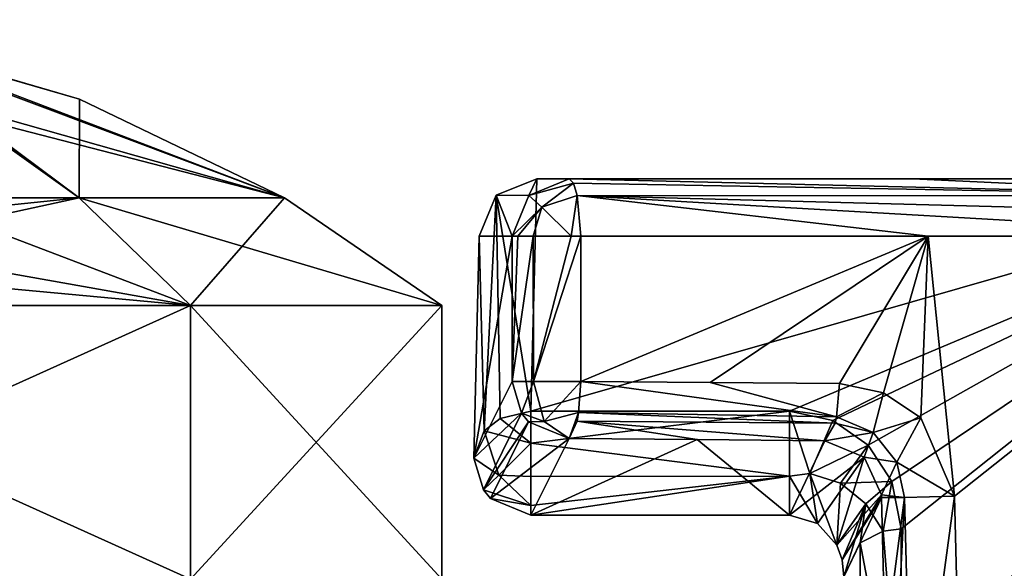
# Model space of a CAD drawing. Header units: millimetres. Extents: x -18.9 to 18.9, y -8.8 to 59.9.
# Tile 451 of 461: x 1.5 to 5, y 57.9 to 59.9. Entities that reach past the tile are written whole.
import ezdxf

# ---------------------------------------------------------------- set-up
doc = ezdxf.new("R2010")
doc.units = ezdxf.units.MM
doc.header["$LTSCALE"] = 65.185185
for name, color, linetype in [('1003', 7, 'CONTINUOUS'), ('1006', 7, 'CONTINUOUS'), ('1109', 7, 'CONTINUOUS'), ('1242', 7, 'CONTINUOUS'), ('1277', 7, 'CONTINUOUS'), ('1278', 7, 'CONTINUOUS'), ('834', 7, 'CONTINUOUS'), ('862', 7, 'CONTINUOUS'), ('867', 7, 'CONTINUOUS'), ('869', 7, 'CONTINUOUS'), ('907', 7, 'CONTINUOUS'), ('908', 7, 'CONTINUOUS'), ('936', 7, 'CONTINUOUS'), ('938', 7, 'CONTINUOUS'), ('939', 7, 'CONTINUOUS'), ('941', 7, 'CONTINUOUS'), ('942', 7, 'CONTINUOUS'), ('944', 7, 'CONTINUOUS'), ('980', 7, 'CONTINUOUS'), ('984', 7, 'CONTINUOUS'), ('985', 7, 'CONTINUOUS'), ('986', 7, 'CONTINUOUS'), ('995', 7, 'CONTINUOUS'), ('998', 7, 'CONTINUOUS'), ('999', 7, 'CONTINUOUS')]:
    doc.layers.add(name, color=color, linetype=linetype)

msp = doc.modelspace()

# ---------------------------------------------------------------- linework, layer by layer
at = {"layer": '1003', "color": 7, "linetype": 'Continuous'}
for points in [[(3.2458, 58.5914, -9.9743), (3.3207, 58.5914, -10.1268), (3.2792, 58.4809, -9.9776), (3.2458, 58.5914, -9.9743)], [(3.2792, 58.4809, -9.9776), (3.3207, 58.5914, -10.1268), (3.3576, 58.452, -10.0838), (3.2792, 58.4809, -9.9776)], [(3.3207, 58.5914, -10.1268), (3.4859, 58.5914, -10.1667), (3.3576, 58.452, -10.0838), (3.3207, 58.5914, -10.1268)], [(3.4859, 58.5914, -10.1667), (3.4786, 58.4829, -10.1356), (3.3576, 58.452, -10.0838), (3.4859, 58.5914, -10.1667)], [(3.3037, 58.4509, -9.9782), (3.2792, 58.4809, -9.9776), (3.3576, 58.452, -10.0838), (3.3037, 58.4509, -9.9782)], [(3.4786, 58.4829, -10.1356), (3.4458, 58.3916, -9.9778), (3.3576, 58.452, -10.0838), (3.4786, 58.4829, -10.1356)], [(3.4458, 58.3916, -9.9778), (3.4786, 58.4829, -10.1356), (3.4737, 58.4525, -10.1119), (3.4458, 58.3916, -9.9778)], [(3.4458, 58.3916, -9.9778), (3.3037, 58.4509, -9.9782), (3.3576, 58.452, -10.0838), (3.4458, 58.3916, -9.9778)]]:
    msp.add_3dface(points, dxfattribs=at)
at = {"layer": '1006', "color": 7, "linetype": 'Continuous'}
for points in [[(3.4458, 59.3, -9.9708), (3.4608, 59.2855, -10.0439), (3.3044, 59.2414, -9.9733), (3.4458, 59.3, -9.9708)], [(3.3044, 59.2414, -9.9733), (3.4608, 59.2855, -10.0439), (3.3497, 59.2015, -10.1138), (3.3044, 59.2414, -9.9733)], [(3.4608, 59.2855, -10.0439), (3.4739, 59.2423, -10.1084), (3.3497, 59.2015, -10.1138), (3.4608, 59.2855, -10.0439)], [(3.2458, 59.1, -9.9743), (3.3044, 59.2414, -9.9733), (3.3497, 59.2015, -10.1138), (3.2458, 59.1, -9.9743)], [(3.4739, 59.2423, -10.1084), (3.4522, 59.1, -10.1707), (3.3497, 59.2015, -10.1138), (3.4739, 59.2423, -10.1084)], [(3.4739, 59.2423, -10.1084), (3.4859, 59.1, -10.1667), (3.4522, 59.1, -10.1707), (3.4739, 59.2423, -10.1084)], [(3.2655, 59.1, -10.0574), (3.2458, 59.1, -9.9743), (3.3497, 59.2015, -10.1138), (3.2655, 59.1, -10.0574)], [(3.3197, 59.1, -10.1261), (3.2655, 59.1, -10.0574), (3.3497, 59.2015, -10.1138), (3.3197, 59.1, -10.1261)], [(3.4522, 59.1, -10.1707), (3.3197, 59.1, -10.1261), (3.3497, 59.2015, -10.1138), (3.4522, 59.1, -10.1707)]]:
    msp.add_3dface(points, dxfattribs=at)
at = {"layer": '1109', "color": 7, "linetype": 'Continuous'}
for points in [[(0, 59.2333, -10.575), (0.9372, 59.8017, -8.375), (1.7324, 59.2333, -9.8574), (0, 59.2333, -10.575)], [(0.9372, 59.8017, -8.375), (0.9617, 59.8017, -8.2511), (1.7324, 59.2333, -9.8574), (0.9372, 59.8017, -8.375)], [(0.9617, 59.8017, -8.2511), (0.97, 59.8017, -8.125), (1.7324, 59.2333, -9.8574), (0.9617, 59.8017, -8.2511)], [(0.97, 59.8017, -8.125), (1.7334, 59.5786, -8.125), (1.7324, 59.2333, -9.8574), (0.97, 59.8017, -8.125)], [(1.7334, 59.5786, -8.125), (2.45, 59.2333, -8.125), (1.7324, 59.2333, -9.8574), (1.7334, 59.5786, -8.125)]]:
    msp.add_3dface(points, dxfattribs=at)
at = {"layer": '1242', "color": 7, "linetype": 'Continuous'}
for points in [[(0.25, 59.8017, -7.1878), (2.45, 59.2333, -8.125), (0.25, 59.8567, -7.5299), (0.25, 59.8017, -7.1878)], [(0.25, 59.8567, -7.5299), (2.45, 59.2333, -8.125), (0.9372, 59.8017, -7.875), (0.25, 59.8567, -7.5299)], [(1.1318, 59.2333, -5.9521), (2.45, 59.2333, -8.125), (0.25, 59.8017, -7.1878), (1.1318, 59.2333, -5.9521)], [(0.9372, 59.8017, -7.875), (2.45, 59.2333, -8.125), (0.9617, 59.8017, -7.9985), (0.9372, 59.8017, -7.875)], [(0.9617, 59.8017, -7.9985), (2.45, 59.2333, -8.125), (1.7334, 59.5786, -8.125), (0.9617, 59.8017, -7.9985)], [(0.97, 59.8017, -8.125), (0.9617, 59.8017, -7.9985), (1.7334, 59.5786, -8.125), (0.97, 59.8017, -8.125)], [(1.7324, 59.2333, -6.3926), (2.45, 59.2333, -8.125), (1.1318, 59.2333, -5.9521), (1.7324, 59.2333, -6.3926)]]:
    msp.add_3dface(points, dxfattribs=at)
at = {"layer": '1277', "color": 7, "linetype": 'Continuous'}
for points in [[(1.1318, 59.2333, -5.9521), (0, 59.2333, -5.675), (2.1213, 58.8568, -6.0037), (1.1318, 59.2333, -5.9521)], [(2.1213, 58.8568, -6.0037), (0, 59.2333, -5.675), (0, 59.0545, -5.3935), (2.1213, 58.8568, -6.0037)], [(0, 59.2333, -10.575), (1.7324, 59.2333, -9.8574), (0, 59.0545, -10.8565), (0, 59.2333, -10.575)], [(0, 59.0545, -10.8565), (1.7324, 59.2333, -9.8574), (0, 58.8568, -11.125), (0, 59.0545, -10.8565)], [(0, 58.8568, -11.125), (1.7324, 59.2333, -9.8574), (2.1213, 58.8568, -10.2463), (0, 58.8568, -11.125)], [(1.7324, 59.2333, -6.3926), (1.1318, 59.2333, -5.9521), (2.1213, 58.8568, -6.0037), (1.7324, 59.2333, -6.3926)], [(2.45, 59.2333, -8.125), (1.7324, 59.2333, -6.3926), (3, 58.8568, -8.125), (2.45, 59.2333, -8.125)], [(1.7324, 59.2333, -9.8574), (2.45, 59.2333, -8.125), (2.1213, 58.8568, -10.2463), (1.7324, 59.2333, -9.8574)], [(3, 58.8568, -8.125), (1.7324, 59.2333, -6.3926), (2.1213, 58.8568, -6.0037), (3, 58.8568, -8.125)], [(2.1213, 58.8568, -10.2463), (2.45, 59.2333, -8.125), (3, 58.8568, -8.125), (2.1213, 58.8568, -10.2463)], [(0, 58.8568, -5.125), (2.1213, 58.8568, -6.0037), (0, 59.0545, -5.3935), (0, 58.8568, -5.125)]]:
    msp.add_3dface(points, dxfattribs=at)
at = {"layer": '1278', "color": 7, "linetype": 'Continuous'}
for points in [[(2.1213, 57.9, -10.2463), (0, 57.9, -11.125), (2.1213, 58.8568, -10.2463), (2.1213, 57.9, -10.2463)], [(0, 57.9, -11.125), (0, 58.8568, -11.125), (2.1213, 58.8568, -10.2463), (0, 57.9, -11.125)], [(0, 57.9, -5.125), (2.1213, 57.9, -6.0037), (0, 58.8568, -5.125), (0, 57.9, -5.125)], [(2.1213, 57.9, -6.0037), (2.1213, 58.8568, -6.0037), (0, 58.8568, -5.125), (2.1213, 57.9, -6.0037)], [(2.1213, 57.9, -6.0037), (3, 57.9, -8.125), (2.1213, 58.8568, -6.0037), (2.1213, 57.9, -6.0037)], [(3, 57.9, -8.125), (2.1213, 57.9, -10.2463), (3, 58.8568, -8.125), (3, 57.9, -8.125)], [(3, 57.9, -8.125), (3, 58.8568, -8.125), (2.1213, 58.8568, -6.0037), (3, 57.9, -8.125)], [(2.1213, 57.9, -10.2463), (2.1213, 58.8568, -10.2463), (3, 58.8568, -8.125), (2.1213, 57.9, -10.2463)]]:
    msp.add_3dface(points, dxfattribs=at)
at = {"layer": '834', "color": 7, "linetype": 'Continuous'}
for points in [[(3.3118, 58.4872, -2.1808), (4.2162, 58.4872, -2.1808), (6.1449, 59.3, -3.3415), (3.3118, 58.4872, -2.1808)], [(3.3321, 59.3, -3.3415), (3.3118, 58.4872, -2.1808), (6.1449, 59.3, -3.3415), (3.3321, 59.3, -3.3415)], [(6.1449, 59.3, -3.3415), (4.5425, 57.0558, -0.1366), (4.0686, 56.265, 0.9928), (6.1449, 59.3, -3.3415)], [(4.1647, 56.1786, 1.1162), (6.1449, 59.3, -3.3415), (4.0686, 56.265, 0.9928), (4.1647, 56.1786, 1.1162)], [(4.2066, 56.063, 1.2813), (6.1449, 59.3, -3.3415), (4.1647, 56.1786, 1.1162), (4.2066, 56.063, 1.2813)], [(4.3315, 53.5588, 4.8577), (6.1449, 59.3, -3.3415), (4.2066, 56.063, 1.2813), (4.3315, 53.5588, 4.8577)], [(4.2162, 58.4872, -2.1808), (4.3677, 58.4555, -2.1356), (6.1449, 59.3, -3.3415), (4.2162, 58.4872, -2.1808)], [(5.9491, 52.8673, 5.8452), (6.1449, 59.3, -3.3415), (4.3308, 53.2782, 5.2585), (5.9491, 52.8673, 5.8452)], [(4.3308, 53.2782, 5.2585), (6.1449, 59.3, -3.3415), (4.3515, 53.366, 5.1331), (4.3308, 53.2782, 5.2585)], [(4.3476, 53.4627, 4.995), (6.1449, 59.3, -3.3415), (4.3315, 53.5588, 4.8577), (4.3476, 53.4627, 4.995)], [(4.3515, 53.366, 5.1331), (6.1449, 59.3, -3.3415), (4.3476, 53.4627, 4.995), (4.3515, 53.366, 5.1331)], [(4.3677, 58.4555, -2.1356), (4.4911, 58.3691, -2.0122), (6.1449, 59.3, -3.3415), (4.3677, 58.4555, -2.1356)], [(4.4911, 58.3691, -2.0122), (4.5736, 58.2422, -1.831), (6.1449, 59.3, -3.3415), (4.4911, 58.3691, -2.0122)], [(4.5883, 57.1548, -0.2779), (4.5425, 57.0558, -0.1366), (6.1449, 59.3, -3.3415), (4.5883, 57.1548, -0.2779)], [(4.5736, 58.2422, -1.831), (4.6062, 58.0767, -1.5946), (6.1449, 59.3, -3.3415), (4.5736, 58.2422, -1.831)], [(4.6062, 57.2738, -0.4478), (4.5883, 57.1548, -0.2779), (6.1449, 59.3, -3.3415), (4.6062, 57.2738, -0.4478)], [(4.6062, 58.0767, -1.5946), (4.6062, 57.2738, -0.4478), (6.1449, 59.3, -3.3415), (4.6062, 58.0767, -1.5946)]]:
    msp.add_3dface(points, dxfattribs=at)
at = {"layer": '862', "color": 7, "linetype": 'Continuous'}
for points in [[(3.4859, 59.1, -10.1667), (4.701, 59.1, -9.8724), (3.4859, 58.5914, -10.1667), (3.4859, 59.1, -10.1667)], [(3.4859, 58.5914, -10.1667), (4.701, 59.1, -9.8724), (3.9383, 58.588, -10.068), (3.4859, 58.5914, -10.1667)], [(3.9383, 58.588, -10.068), (4.701, 59.1, -9.8724), (4.3905, 58.5842, -9.9565), (3.9383, 58.588, -10.068)], [(4.3905, 58.5842, -9.9565), (4.701, 59.1, -9.8724), (4.545, 58.5521, -9.9154), (4.3905, 58.5842, -9.9565)], [(4.545, 58.5521, -9.9154), (4.701, 59.1, -9.8724), (4.6757, 58.4638, -9.8795), (4.545, 58.5521, -9.9154)], [(4.6757, 58.4638, -9.8795), (4.701, 59.1, -9.8724), (4.793, 58.1903, -9.8463), (4.6757, 58.4638, -9.8795)], [(4.701, 59.1, -9.8724), (5.9386, 59.1, -9.4747), (4.793, 58.1903, -9.8463), (4.701, 59.1, -9.8724)], [(4.793, 58.1903, -9.8463), (5.9386, 59.1, -9.4747), (4.806, 57.6737, -9.8426), (4.793, 58.1903, -9.8463)], [(4.806, 57.6737, -9.8426), (5.9386, 59.1, -9.4747), (4.8201, 57.1099, -9.8385), (4.806, 57.6737, -9.8426)], [(5.9386, 59.1, -9.4747), (5.1999, 53.5032, -9.7243), (4.8201, 57.1099, -9.8385), (5.9386, 59.1, -9.4747)]]:
    msp.add_3dface(points, dxfattribs=at)
at = {"layer": '867', "color": 7, "linetype": 'Continuous'}
for points in [[(3.3321, 59.3, -3.3415), (6.1449, 59.3, -3.3415), (3.4458, 59.3, -9.9708), (3.3321, 59.3, -3.3415)], [(3.4458, 59.3, -9.9708), (6.1449, 59.3, -3.3415), (4.647, 59.3, -9.6799), (3.4458, 59.3, -9.9708)], [(6.1449, 59.3, -3.3415), (5.8703, 59.3, -9.2867), (4.647, 59.3, -9.6799), (6.1449, 59.3, -3.3415)]]:
    msp.add_3dface(points, dxfattribs=at)
at = {"layer": '869', "color": 7, "linetype": 'Continuous'}
for points in [[(3.4458, 59.3, -9.9708), (4.647, 59.3, -9.6799), (5.9187, 59.2411, -9.4199), (3.4458, 59.3, -9.9708)], [(3.4458, 59.3, -9.9708), (5.9187, 59.2411, -9.4199), (3.4608, 59.2855, -10.0439), (3.4458, 59.3, -9.9708)], [(4.647, 59.3, -9.6799), (5.8703, 59.3, -9.2867), (5.9187, 59.2411, -9.4199), (4.647, 59.3, -9.6799)], [(3.4608, 59.2855, -10.0439), (5.9187, 59.2411, -9.4199), (3.4739, 59.2423, -10.1084), (3.4608, 59.2855, -10.0439)], [(5.9386, 59.1, -9.4747), (4.701, 59.1, -9.8724), (3.4739, 59.2423, -10.1084), (5.9386, 59.1, -9.4747)], [(5.9334, 59.176, -9.4606), (5.9386, 59.1, -9.4747), (3.4739, 59.2423, -10.1084), (5.9334, 59.176, -9.4606)], [(4.701, 59.1, -9.8724), (3.4859, 59.1, -10.1667), (3.4739, 59.2423, -10.1084), (4.701, 59.1, -9.8724)], [(5.9187, 59.2411, -9.4199), (5.9334, 59.176, -9.4606), (3.4739, 59.2423, -10.1084), (5.9187, 59.2411, -9.4199)]]:
    msp.add_3dface(points, dxfattribs=at)
at = {"layer": '907', "color": 7, "linetype": 'Continuous'}
msp.add_3dface([(4.538, 58.1854, -9.6576), (4.5508, 57.6687, -9.6539), (4.4063, 57.9079, -1.7128), (4.538, 58.1854, -9.6576)], dxfattribs=at)
at = {"layer": '908', "color": 7, "linetype": 'Continuous'}
for points in [[(3.4458, 58.3916, -9.9778), (3.8933, 58.3881, -9.88), (3.3118, 58.1235, -2.3025), (3.4458, 58.3916, -9.9778)], [(3.3118, 58.1235, -2.3025), (3.8933, 58.3881, -9.88), (4.2162, 58.1235, -2.3025), (3.3118, 58.1235, -2.3025)], [(3.8933, 58.3881, -9.88), (4.34, 58.3843, -9.7699), (4.2162, 58.1235, -2.3025), (3.8933, 58.3881, -9.88)]]:
    msp.add_3dface(points, dxfattribs=at)
at = {"layer": '936', "color": 7, "linetype": 'Continuous'}
for points in [[(4.793, 58.1903, -9.8463), (4.6459, 57.1058, -9.8072), (4.6186, 58.1862, -9.8145), (4.793, 58.1903, -9.8463)], [(4.793, 58.1903, -9.8463), (4.806, 57.6737, -9.8426), (4.6459, 57.1058, -9.8072), (4.793, 58.1903, -9.8463)], [(4.5508, 57.6687, -9.6539), (4.538, 58.1854, -9.6576), (4.6186, 58.1862, -9.8145), (4.5508, 57.6687, -9.6539)], [(4.5648, 57.1049, -9.6499), (4.5508, 57.6687, -9.6539), (4.6186, 58.1862, -9.8145), (4.5648, 57.1049, -9.6499)], [(4.6459, 57.1058, -9.8072), (4.5648, 57.1049, -9.6499), (4.6186, 58.1862, -9.8145), (4.6459, 57.1058, -9.8072)]]:
    msp.add_3dface(points, dxfattribs=at)
at = {"layer": '938', "color": 7, "linetype": 'Continuous'}
for points in [[(3.4786, 58.4829, -10.1356), (3.4859, 58.5914, -10.1667), (4.38, 58.4674, -9.9203), (3.4786, 58.4829, -10.1356)], [(3.4859, 58.5914, -10.1667), (3.9383, 58.588, -10.068), (4.38, 58.4674, -9.9203), (3.4859, 58.5914, -10.1667)], [(3.9383, 58.588, -10.068), (4.3905, 58.5842, -9.9565), (4.38, 58.4674, -9.9203), (3.9383, 58.588, -10.068)], [(3.4737, 58.4525, -10.1119), (3.4786, 58.4829, -10.1356), (4.3751, 58.4452, -9.9024), (3.4737, 58.4525, -10.1119)], [(4.3751, 58.4452, -9.9024), (3.4786, 58.4829, -10.1356), (4.38, 58.4674, -9.9203), (4.3751, 58.4452, -9.9024)], [(3.8933, 58.3881, -9.88), (3.4458, 58.3916, -9.9778), (3.4737, 58.4525, -10.1119), (3.8933, 58.3881, -9.88)], [(4.34, 58.3843, -9.7699), (3.8933, 58.3881, -9.88), (3.4737, 58.4525, -10.1119), (4.34, 58.3843, -9.7699)], [(4.34, 58.3843, -9.7699), (3.4737, 58.4525, -10.1119), (4.3751, 58.4452, -9.9024), (4.34, 58.3843, -9.7699)]]:
    msp.add_3dface(points, dxfattribs=at)
at = {"layer": '939', "color": 7, "linetype": 'Continuous'}
for points in [[(4.2162, 58.4872, -2.1808), (3.3118, 58.4872, -2.1808), (3.3118, 58.3757, -2.1025), (4.2162, 58.4872, -2.1808)], [(4.2162, 58.4872, -2.1808), (3.3118, 58.3757, -2.1025), (4.2162, 58.2599, -2.1059), (4.2162, 58.4872, -2.1808)], [(3.3118, 58.3757, -2.1025), (3.3118, 58.2587, -2.1063), (4.2162, 58.2599, -2.1059), (3.3118, 58.3757, -2.1025)], [(3.3118, 58.1235, -2.3025), (4.2162, 58.1235, -2.3025), (4.2162, 58.2599, -2.1059), (3.3118, 58.1235, -2.3025)], [(3.3118, 58.158, -2.1831), (3.3118, 58.1235, -2.3025), (4.2162, 58.2599, -2.1059), (3.3118, 58.158, -2.1831)], [(3.3118, 58.2587, -2.1063), (3.3118, 58.158, -2.1831), (4.2162, 58.2599, -2.1059), (3.3118, 58.2587, -2.1063)]]:
    msp.add_3dface(points, dxfattribs=at)
at = {"layer": '941', "color": 7, "linetype": 'Continuous'}
for points in [[(4.2162, 58.1235, -2.3025), (4.34, 58.3843, -9.7699), (4.4766, 58.3267, -9.6963), (4.2162, 58.1235, -2.3025)], [(4.2162, 58.1235, -2.3025), (4.4766, 58.3267, -9.6963), (4.3141, 58.0944, -2.224), (4.2162, 58.1235, -2.3025)], [(4.3141, 58.0944, -2.224), (4.4766, 58.3267, -9.6963), (4.3812, 58.0193, -2.0186), (4.3141, 58.0944, -2.224)], [(4.4766, 58.3267, -9.6963), (4.5375, 58.1956, -9.6572), (4.3812, 58.0193, -2.0186), (4.4766, 58.3267, -9.6963)], [(4.3812, 58.0193, -2.0186), (4.5375, 58.1956, -9.6572), (4.4, 57.9682, -1.8784), (4.3812, 58.0193, -2.0186)], [(4.5375, 58.1956, -9.6572), (4.538, 58.1854, -9.6576), (4.4, 57.9682, -1.8784), (4.5375, 58.1956, -9.6572)], [(4.538, 58.1854, -9.6576), (4.4063, 57.9079, -1.7128), (4.4, 57.9682, -1.8784), (4.538, 58.1854, -9.6576)]]:
    msp.add_3dface(points, dxfattribs=at)
at = {"layer": '942', "color": 7, "linetype": 'Continuous'}
for points in [[(4.4626, 58.027, -1.6294), (4.6062, 57.2738, -0.4478), (4.5436, 58.0685, -1.6003), (4.4626, 58.027, -1.6294)], [(4.6062, 57.2738, -0.4478), (4.6062, 58.0767, -1.5946), (4.5436, 58.0685, -1.6003), (4.6062, 57.2738, -0.4478)], [(4.4063, 57.9079, -1.7128), (4.4626, 57.224, -0.4827), (4.4626, 58.027, -1.6294), (4.4063, 57.9079, -1.7128)], [(4.4626, 57.224, -0.4827), (4.6062, 57.2738, -0.4478), (4.4626, 58.027, -1.6294), (4.4626, 57.224, -0.4827)]]:
    msp.add_3dface(points, dxfattribs=at)
at = {"layer": '944', "color": 7, "linetype": 'Continuous'}
for points in [[(4.3905, 58.5842, -9.9565), (4.545, 58.5521, -9.9154), (4.38, 58.4674, -9.9203), (4.3905, 58.5842, -9.9565)], [(4.38, 58.4674, -9.9203), (4.545, 58.5521, -9.9154), (4.509, 58.4127, -9.87), (4.38, 58.4674, -9.9203)], [(4.545, 58.5521, -9.9154), (4.6757, 58.4638, -9.8795), (4.509, 58.4127, -9.87), (4.545, 58.5521, -9.9154)], [(4.3751, 58.4452, -9.9024), (4.38, 58.4674, -9.9203), (4.509, 58.4127, -9.87), (4.3751, 58.4452, -9.9024)], [(4.6757, 58.4638, -9.8795), (4.5916, 58.3093, -9.8313), (4.509, 58.4127, -9.87), (4.6757, 58.4638, -9.8795)], [(4.6757, 58.4638, -9.8795), (4.793, 58.1903, -9.8463), (4.5916, 58.3093, -9.8313), (4.6757, 58.4638, -9.8795)], [(4.34, 58.3843, -9.7699), (4.3751, 58.4452, -9.9024), (4.509, 58.4127, -9.87), (4.34, 58.3843, -9.7699)], [(4.4766, 58.3267, -9.6963), (4.34, 58.3843, -9.7699), (4.509, 58.4127, -9.87), (4.4766, 58.3267, -9.6963)], [(4.5916, 58.3093, -9.8313), (4.4766, 58.3267, -9.6963), (4.509, 58.4127, -9.87), (4.5916, 58.3093, -9.8313)], [(4.5375, 58.1956, -9.6572), (4.4766, 58.3267, -9.6963), (4.5916, 58.3093, -9.8313), (4.5375, 58.1956, -9.6572)], [(4.6186, 58.1862, -9.8145), (4.5375, 58.1956, -9.6572), (4.5916, 58.3093, -9.8313), (4.6186, 58.1862, -9.8145)], [(4.793, 58.1903, -9.8463), (4.6186, 58.1862, -9.8145), (4.5916, 58.3093, -9.8313), (4.793, 58.1903, -9.8463)], [(4.6186, 58.1862, -9.8145), (4.538, 58.1854, -9.6576), (4.5375, 58.1956, -9.6572), (4.6186, 58.1862, -9.8145)]]:
    msp.add_3dface(points, dxfattribs=at)
at = {"layer": '980', "color": 7, "linetype": 'Continuous'}
for points in [[(3.1312, 59.1, -3.4081), (3.2458, 59.1, -9.9743), (3.1119, 58.3234, -2.299), (3.1312, 59.1, -3.4081)], [(3.1119, 58.3234, -2.299), (3.2458, 59.1, -9.9743), (3.2458, 58.5914, -9.9743), (3.1119, 58.3234, -2.299)]]:
    msp.add_3dface(points, dxfattribs=at)
at = {"layer": '984', "color": 7, "linetype": 'Continuous'}
for points in [[(3.1119, 58.3234, -2.299), (3.2458, 58.5914, -9.9743), (3.2792, 58.4809, -9.9776), (3.1119, 58.3234, -2.299)], [(3.1457, 58.2123, -2.3023), (3.1119, 58.3234, -2.299), (3.2792, 58.4809, -9.9776), (3.1457, 58.2123, -2.3023)], [(3.3037, 58.4509, -9.9782), (3.1457, 58.2123, -2.3023), (3.2792, 58.4809, -9.9776), (3.3037, 58.4509, -9.9782)], [(3.1705, 58.1821, -2.303), (3.1457, 58.2123, -2.3023), (3.3037, 58.4509, -9.9782), (3.1705, 58.1821, -2.303)], [(3.4458, 58.3916, -9.9778), (3.1705, 58.1821, -2.303), (3.3037, 58.4509, -9.9782), (3.4458, 58.3916, -9.9778)], [(3.4458, 58.3916, -9.9778), (3.3118, 58.1235, -2.3025), (3.1705, 58.1821, -2.303), (3.4458, 58.3916, -9.9778)]]:
    msp.add_3dface(points, dxfattribs=at)
at = {"layer": '985', "color": 7, "linetype": 'Continuous'}
for points in [[(3.3118, 58.4872, -2.1808), (3.3321, 59.3, -3.3415), (3.1902, 59.2426, -3.3621), (3.3118, 58.4872, -2.1808)], [(3.1902, 59.2426, -3.3621), (3.1312, 59.1, -3.4081), (3.1481, 58.4188, -2.2316), (3.1902, 59.2426, -3.3621)], [(3.2043, 58.4624, -2.2001), (3.1902, 59.2426, -3.3621), (3.1481, 58.4188, -2.2316), (3.2043, 58.4624, -2.2001)], [(3.3118, 58.4872, -2.1808), (3.1902, 59.2426, -3.3621), (3.2043, 58.4624, -2.2001), (3.3118, 58.4872, -2.1808)], [(3.1312, 59.1, -3.4081), (3.1119, 58.3234, -2.299), (3.1481, 58.4188, -2.2316), (3.1312, 59.1, -3.4081)]]:
    msp.add_3dface(points, dxfattribs=at)
at = {"layer": '986', "color": 7, "linetype": 'Continuous'}
for points in [[(3.1902, 59.2426, -3.3621), (3.3321, 59.3, -3.3415), (3.3044, 59.2414, -9.9733), (3.1902, 59.2426, -3.3621)], [(3.3321, 59.3, -3.3415), (3.4458, 59.3, -9.9708), (3.3044, 59.2414, -9.9733), (3.3321, 59.3, -3.3415)], [(3.2458, 59.1, -9.9743), (3.1312, 59.1, -3.4081), (3.1902, 59.2426, -3.3621), (3.2458, 59.1, -9.9743)], [(3.2458, 59.1, -9.9743), (3.1902, 59.2426, -3.3621), (3.3044, 59.2414, -9.9733), (3.2458, 59.1, -9.9743)]]:
    msp.add_3dface(points, dxfattribs=at)
at = {"layer": '995', "color": 7, "linetype": 'Continuous'}
for points in [[(3.2458, 58.5914, -9.9743), (3.2458, 59.1, -9.9743), (3.2655, 59.1, -10.0574), (3.2458, 58.5914, -9.9743)], [(3.3207, 58.5914, -10.1268), (3.2458, 58.5914, -9.9743), (3.3197, 59.1, -10.1261), (3.3207, 58.5914, -10.1268)], [(3.3197, 59.1, -10.1261), (3.2458, 58.5914, -9.9743), (3.2655, 59.1, -10.0574), (3.3197, 59.1, -10.1261)], [(3.4522, 59.1, -10.1707), (3.3207, 58.5914, -10.1268), (3.3197, 59.1, -10.1261), (3.4522, 59.1, -10.1707)], [(3.4859, 59.1, -10.1667), (3.4859, 58.5914, -10.1667), (3.3207, 58.5914, -10.1268), (3.4859, 59.1, -10.1667)], [(3.4859, 59.1, -10.1667), (3.3207, 58.5914, -10.1268), (3.4522, 59.1, -10.1707), (3.4859, 59.1, -10.1667)]]:
    msp.add_3dface(points, dxfattribs=at)
at = {"layer": '998', "color": 7, "linetype": 'Continuous'}
for points in [[(4.3677, 58.4555, -2.1356), (4.2162, 58.4872, -2.1808), (4.2866, 58.2701, -2.0615), (4.3677, 58.4555, -2.1356)], [(4.2162, 58.4872, -2.1808), (4.2162, 58.2599, -2.1059), (4.2866, 58.2701, -2.0615), (4.2162, 58.4872, -2.1808)], [(4.4911, 58.3691, -2.0122), (4.3677, 58.4555, -2.1356), (4.2866, 58.2701, -2.0615), (4.4911, 58.3691, -2.0122)], [(4.3948, 58.2358, -1.9341), (4.4911, 58.3691, -2.0122), (4.2866, 58.2701, -2.0615), (4.3948, 58.2358, -1.9341)], [(4.5736, 58.2422, -1.831), (4.4911, 58.3691, -2.0122), (4.3948, 58.2358, -1.9341), (4.5736, 58.2422, -1.831)], [(4.2162, 58.2599, -2.1059), (4.3141, 58.0944, -2.224), (4.2866, 58.2701, -2.0615), (4.2162, 58.2599, -2.1059)], [(4.2162, 58.2599, -2.1059), (4.2162, 58.1235, -2.3025), (4.3141, 58.0944, -2.224), (4.2162, 58.2599, -2.1059)], [(4.3141, 58.0944, -2.224), (4.3812, 58.0193, -2.0186), (4.2866, 58.2701, -2.0615), (4.3141, 58.0944, -2.224)], [(4.3812, 58.0193, -2.0186), (4.3948, 58.2358, -1.9341), (4.2866, 58.2701, -2.0615), (4.3812, 58.0193, -2.0186)], [(4.3812, 58.0193, -2.0186), (4.4827, 58.164, -1.7737), (4.3948, 58.2358, -1.9341), (4.3812, 58.0193, -2.0186)], [(4.4827, 58.164, -1.7737), (4.5736, 58.2422, -1.831), (4.3948, 58.2358, -1.9341), (4.4827, 58.164, -1.7737)], [(4.5436, 58.0685, -1.6003), (4.5736, 58.2422, -1.831), (4.4827, 58.164, -1.7737), (4.5436, 58.0685, -1.6003)], [(4.6062, 58.0767, -1.5946), (4.5736, 58.2422, -1.831), (4.5436, 58.0685, -1.6003), (4.6062, 58.0767, -1.5946)], [(4.3812, 58.0193, -2.0186), (4.4, 57.9682, -1.8784), (4.4827, 58.164, -1.7737), (4.3812, 58.0193, -2.0186)], [(4.4, 57.9682, -1.8784), (4.4063, 57.9079, -1.7128), (4.4827, 58.164, -1.7737), (4.4, 57.9682, -1.8784)], [(4.4063, 57.9079, -1.7128), (4.4626, 58.027, -1.6294), (4.4827, 58.164, -1.7737), (4.4063, 57.9079, -1.7128)], [(4.4626, 58.027, -1.6294), (4.5436, 58.0685, -1.6003), (4.4827, 58.164, -1.7737), (4.4626, 58.027, -1.6294)]]:
    msp.add_3dface(points, dxfattribs=at)
at = {"layer": '999', "color": 7, "linetype": 'Continuous'}
for points in [[(3.3118, 58.3757, -2.1025), (3.3118, 58.4872, -2.1808), (3.2043, 58.4624, -2.2001), (3.3118, 58.3757, -2.1025)], [(3.3118, 58.3757, -2.1025), (3.2043, 58.4624, -2.2001), (3.1481, 58.4188, -2.2316), (3.3118, 58.3757, -2.1025)], [(3.1481, 58.4188, -2.2316), (3.1119, 58.3234, -2.299), (3.1997, 58.2635, -2.1412), (3.1481, 58.4188, -2.2316)], [(3.3118, 58.3757, -2.1025), (3.1481, 58.4188, -2.2316), (3.1997, 58.2635, -2.1412), (3.3118, 58.3757, -2.1025)], [(3.3118, 58.2587, -2.1063), (3.3118, 58.3757, -2.1025), (3.1997, 58.2635, -2.1412), (3.3118, 58.2587, -2.1063)], [(3.1119, 58.3234, -2.299), (3.1457, 58.2123, -2.3023), (3.1997, 58.2635, -2.1412), (3.1119, 58.3234, -2.299)], [(3.1457, 58.2123, -2.3023), (3.3118, 58.158, -2.1831), (3.1997, 58.2635, -2.1412), (3.1457, 58.2123, -2.3023)], [(3.3118, 58.158, -2.1831), (3.3118, 58.2587, -2.1063), (3.1997, 58.2635, -2.1412), (3.3118, 58.158, -2.1831)], [(3.3118, 58.158, -2.1831), (3.1457, 58.2123, -2.3023), (3.1705, 58.1821, -2.303), (3.3118, 58.158, -2.1831)], [(3.3118, 58.1235, -2.3025), (3.3118, 58.158, -2.1831), (3.1705, 58.1821, -2.303), (3.3118, 58.1235, -2.3025)]]:
    msp.add_3dface(points, dxfattribs=at)

doc.saveas('drawing.dxf')
